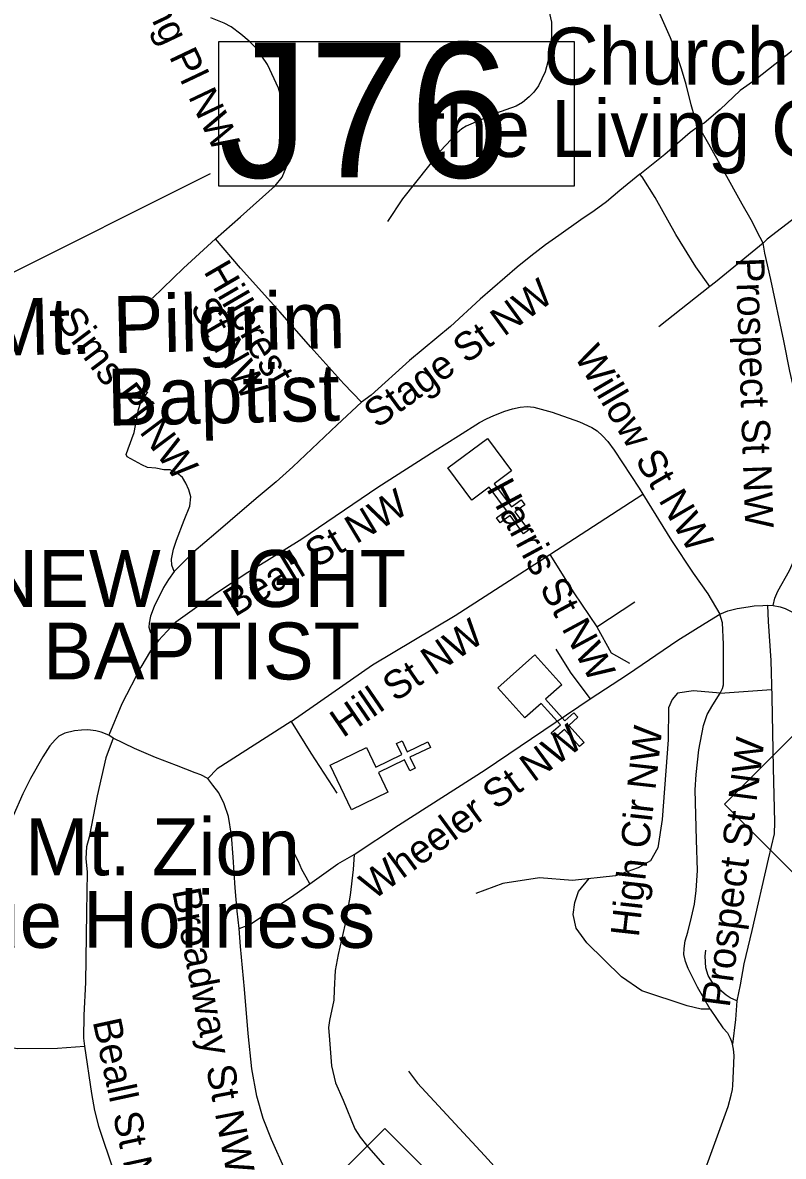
# Model space of a CAD drawing. Extents: x 1159738 to 1321356, y 736314 to 882035.
# Drawn here: x 1244344 to 1246348, y 796685 to 799672 of the extents above; entities that cross this region are included whole.
import ezdxf

# ---------------------------------------------------------------- set-up
doc = ezdxf.new("R2010")
doc.units = 0
for name, color, linetype in [('Exist Cultural Church CELL', 7, 'Continuous'), ('Exist Cultural Church Label', 7, 'Continuous'), ('Exist Road Non-System Structure Non-Sys Other Number Label', 7, 'Continuous'), ('Exist Road Non-System Type 51', 7, 'Continuous'), ('Exist Road Non-System Type 51 Label', 7, 'Continuous'), ('Exist Road Primary NC Shield CELL', 7, 'Continuous')]:
    doc.layers.add(name, color=color, linetype=linetype)

msp = doc.modelspace()

# ---------------------------------------------------------------- linework, layer by layer
at = {"layer": 'Exist Cultural Church CELL'}
for points in [[(1245632.1, 798491), (1245586.3, 798457.2), (1245631.4, 798395.8), (1245657.2, 798414.8), (1245666.7, 798401.9), (1245640.9, 798383), (1245676.5, 798334.5), (1245663.6, 798325), (1245628, 798373.5), (1245602.2, 798354.5), (1245592.7, 798367.4), (1245618.5, 798386.3), (1245573.4, 798447.7), (1245526.9, 798413.6), (1245463.8, 798499.3), (1245569, 798576.7)], [(1245764.1, 797927.1), (1245721.7, 797889.1), (1245772.4, 797832.3), (1245796.3, 797853.6), (1245806.9, 797841.7), (1245783, 797820.4), (1245823.1, 797775.5), (1245811.2, 797764.8), (1245771.1, 797809.7), (1245747.2, 797788.4), (1245736.6, 797800.3), (1245760.5, 797821.6), (1245709.7, 797878.4), (1245666.7, 797840.1), (1245595.7, 797919.5), (1245693.1, 798006.5)], [(1245249.4, 797761.7), (1245274.3, 797710.5), (1245342.9, 797743.6), (1245328.9, 797772.4), (1245343.3, 797779.4), (1245357.2, 797750.6), (1245411.4, 797776.8), (1245418.4, 797762.4), (1245364.2, 797736.2), (1245378.2, 797707.4), (1245363.8, 797700.4), (1245349.8, 797729.2), (1245281.3, 797696), (1245306.3, 797644.1), (1245210.5, 797597.7), (1245153.6, 797715.3)]]:
    msp.add_lwpolyline(points, close=True, dxfattribs=at)
at = {"layer": 'Exist Road Non-System Structure Non-Sys Other Number Label'}
msp.add_line((1243953.1, 798831.8), (1244838.3, 799274.4), dxfattribs=at)
msp.add_lwpolyline([(1245797.9, 799621.9), (1244859.9, 799621.9), (1244859.9, 799242.1), (1245797.9, 799242.1)], close=True, dxfattribs=at)
at = {"layer": 'Exist Road Non-System Type 51'}
for p, q in [((1245732.9, 798270.2), (1245977.9, 798429.8)), ((1245856.6, 798079.9), (1245957.2, 798146.2)), ((1246181.7, 797905.3), (1246316.9, 797915.3))]:
    msp.add_line(p, q, dxfattribs=at)
for points in [[(1246124.3, 799399.5), (1246115.1, 799421.7), (1246105.1, 799455.1), (1246092.3, 799509), (1246079.9, 799550.2), (1246063.5, 799597.7), (1246050.7, 799632.3), (1246026.5, 799687.6), (1246010.1, 799725.3), (1246004.6, 799740.9), (1246001, 799754.1), (1245998.7, 799768.8), (1245998.2, 799782), (1245998.7, 799799.4)], [(1245723.7, 799730.1), (1245730.3, 799704.3), (1245737, 799673), (1245737.5, 799644.8), (1245736.5, 799616.6), (1245731.9, 799585.8), (1245720.6, 799542.7), (1245702.6, 799505.4), (1245690.9, 799488.5), (1245678, 799476.2), (1245660.6, 799461.9), (1245643.7, 799452.1), (1245589.8, 799433.1), (1245512, 799398.9), (1245500.7, 799392.7), (1245488.4, 799381.4), (1245472.5, 799364.5), (1245444.8, 799334.2), (1245412.7, 799293.5), (1245345, 799207.8), (1245305, 799148.2)], [(1244852.1, 799102), (1244917.8, 799160.7), (1245008.9, 799242.5), (1245027.3, 799265.1), (1245042.2, 799301), (1245050.4, 799328.7), (1245054, 799359), (1245049.3, 799387.3), (1245037.5, 799432.4), (1245018, 799499.1), (1244989.3, 799561.7), (1244960.6, 799603.3), (1244940.8, 799623.5), (1244918.2, 799642), (1244893.1, 799661), (1244875.1, 799670.7), (1244839.8, 799685.1)], [(1246455.6, 799677), (1246405, 799624.4), (1246275.9, 799522.3), (1246234.7, 799493.6), (1246181.3, 799442.9), (1246139.9, 799407.1), (1246124.3, 799399.5)], [(1245970.1, 799272.5), (1246035.7, 799325.9), (1246102.8, 799383.6), (1246124.3, 799399.5)], [(1246294.8, 799090.7), (1246287.1, 799106.1), (1246263, 799152.3), (1246240, 799193.8), (1246190.8, 799282.3), (1246151.9, 799351.5), (1246124.3, 799399.5)], [(1245970.1, 799272.5), (1245916.9, 799229.5), (1245882.5, 799200.2), (1245849.2, 799176.6), (1245814.9, 799152.5), (1245756.9, 799111), (1245721.7, 799087), (1245682.8, 799056.8), (1245646.9, 799028.1), (1245549.6, 798943.6), (1245471.2, 798871.3), (1245363.2, 798781.7), (1245261.8, 798690.6), (1245236.7, 798671.6)], [(1246154, 798976.5), (1246117.6, 799028.8), (1246064.9, 799113.7), (1246010, 799211.2), (1245976.2, 799265.9), (1245970.1, 799272.5)], [(1246418.6, 799188.3), (1246305.4, 799101.4), (1246294.8, 799090.7)], [(1244685.5, 798946.3), (1244767.6, 799025.3), (1244852.1, 799102)], [(1245236.7, 798671.6), (1245190.4, 798720.6), (1245103.2, 798817), (1245021.2, 798910.4), (1244917.6, 799025.3), (1244852.1, 799102)], [(1246294.8, 799090.7), (1246169.7, 798988.6), (1246154, 798976.5)], [(1246321.5, 798136.2), (1246326.1, 798155.5), (1246333.2, 798174), (1246364, 798228.4), (1246381.4, 798266.1), (1246394.7, 798297.9), (1246404.4, 798327.6), (1246408.5, 798349.2), (1246410.1, 798366.6), (1246411.1, 798399.4), (1246409, 798449.7), (1246402.9, 798531.3), (1246399.8, 798576), (1246395.7, 798616.5), (1246385.5, 798665.7), (1246365.5, 798753.7), (1246349.6, 798833.8), (1246315.3, 798995), (1246299.4, 799064.8), (1246294.8, 799090.7)], [(1246154, 798976.5), (1246020.2, 798870.8)], [(1244743, 798226.1), (1244736.9, 798242.5), (1244735.8, 798258.4), (1244741, 798284.5), (1244749.2, 798308.6), (1244769.2, 798361), (1244784.5, 798397.9), (1244786.6, 798422.8), (1244781.5, 798441.3), (1244773.8, 798458.7), (1244765.1, 798473.1), (1244750.2, 798485.4), (1244732.3, 798493.6), (1244715.8, 798494.1), (1244694.8, 798497.7), (1244672.8, 798500.3), (1244657.4, 798506.9), (1244619, 798528), (1244616.6, 798533.9), (1244621.7, 798549.3), (1244637.6, 798592.4), (1244649.4, 798652.9), (1244654.5, 798669.3), (1244673.5, 798699.6)], [(1244702.1, 798043.8), (1244747.1, 798093.5), (1244852.2, 798167.5), (1244937.2, 798224.2), (1244986, 798253.8), (1245079.1, 798311.7), (1245279.5, 798447.8), (1245430.6, 798544.5), (1245491.8, 798582.9), (1245547.4, 798618.8), (1245565.6, 798628), (1245585.7, 798637.1), (1245614.1, 798648.1), (1245634.2, 798654.5), (1245654.7, 798659.1), (1245673.5, 798660.5), (1245690.4, 798659.1), (1245739.1, 798645.8), (1245811.3, 798620.2), (1245843.3, 798605.2), (1245857.4, 798596.9), (1245872, 798583.7), (1245885.8, 798568.1), (1245902.7, 798545.7), (1245967.8, 798445.8), (1245977.9, 798429.8)], [(1245236.7, 798671.6), (1245172.1, 798612.7), (1245055.3, 798501.6), (1245011.9, 798461.8), (1244958.6, 798418.2), (1244890.5, 798359.7), (1244852.7, 798327.1), (1244794.8, 798277.9), (1244762.5, 798245.6), (1244743, 798226.1)], [(1245977.9, 798429.8), (1246053.6, 798307.2), (1246110.1, 798221.8), (1246149.2, 798167), (1246180.6, 798113.6)], [(1245050.9, 797831), (1245265.2, 797980.3), (1245483.4, 798110.1), (1245732.9, 798270.2)], [(1245732.9, 798270.2), (1245796.2, 798169.6), (1245856.6, 798079.9)], [(1244743, 798226.1), (1244728.3, 798205.1), (1244715, 798183.4), (1244690.1, 798134), (1244680.8, 798107.9), (1244676.9, 798089.8), (1244676, 798079.1), (1244679.7, 798066.9), (1244686.5, 798056.2), (1244702.1, 798043.8)], [(1246180.6, 798113.6), (1246201.6, 798122.4), (1246226.2, 798128.5), (1246255.4, 798132.6), (1246270.8, 798135.2), (1246294.4, 798136.2), (1246306.2, 798136.7)], [(1246306.2, 798136.7), (1246308.2, 798094.2), (1246314.9, 797991.6), (1246317.4, 797894.6), (1246321, 797708.3), (1246325.1, 797565.5), (1246324.1, 797534.7), (1246307.7, 797468), (1246265.1, 797279.6), (1246244.2, 797192.3), (1246233.9, 797136.9), (1246225.7, 797094.4)], [(1246306.2, 798136.7), (1246321.5, 798136.2)], [(1246321.5, 798136.2), (1246339.8, 798133), (1246353.2, 798128.4), (1246382.4, 798113.6), (1246434.7, 798081.2), (1246490, 798047.4), (1246514.2, 798031.6), (1246531.5, 798022.8), (1246565.9, 798012.5), (1246607.9, 798003.3), (1246640.5, 797991.1), (1246655.9, 797983.5)], [(1245937.6, 797954.8), (1246069.8, 798044.7), (1246142.1, 798090), (1246180.6, 798113.6)], [(1246181.7, 797905.3), (1246188.2, 797917.3), (1246190.8, 797927.1), (1246190.8, 797958.4), (1246190.3, 798034.3), (1246187.7, 798090.2), (1246180.6, 798113.6)], [(1245856.6, 798079.9), (1245894.8, 798011.5), (1245942.7, 797983.9)], [(1244702.1, 798043.8), (1244681, 798016.6), (1244655, 797974.1), (1244605.2, 797877.2), (1244570.7, 797794.2)], [(1245748.4, 798021.4), (1245786, 797960.4), (1245827.4, 797905.2), (1245838.9, 797889.9)], [(1245217.1, 797480.2), (1245334.2, 797557.2), (1245562.1, 797703.1), (1245838.9, 797889.9), (1245937.6, 797954.8)], [(1246181.7, 797905.3), (1246111.1, 797911.4), (1246069.6, 797905.5), (1246055.4, 797888.9), (1246045.9, 797866.4), (1246044.7, 797782.2), (1246029.2, 797572.6), (1246017, 797497.8), (1245998.1, 797463.6), (1245965.6, 797445.3), (1245906.1, 797424.3), (1245792.5, 797411.2), (1245705.9, 797419), (1245608.6, 797403.3), (1245538.2, 797377)], [(1246155.5, 797072.9), (1246122.2, 797130.9), (1246097.1, 797179.6), (1246090, 797197.8), (1246085.9, 797216.2), (1246086.4, 797232.7), (1246089, 797252.2), (1246096.7, 797275.8), (1246106.4, 797314.7), (1246114.1, 797349.1), (1246118.7, 797385.3), (1246121.7, 797438.1), (1246119.7, 797518.6), (1246116.1, 797650.6), (1246118.1, 797690.6), (1246125.8, 797755.8), (1246138.1, 797820.1), (1246147.8, 797849.4), (1246162.2, 797874.5), (1246181.7, 797905.3)], [(1245050.9, 797831), (1244856.1, 797705.7), (1244832, 797680)], [(1245050.9, 797831), (1245103.2, 797747.1), (1245171.6, 797641.7)], [(1244570.7, 797794.2), (1244551, 797802.5), (1244536.4, 797806.2), (1244515.4, 797808.5), (1244498.5, 797808), (1244480.2, 797806.2), (1244455.1, 797799.8), (1244439.1, 797791.6), (1244429, 797782), (1244415.3, 797766.4), (1244396.6, 797737.6), (1244364.1, 797680), (1244344.2, 797640.4), (1244318.6, 797582.4)], [(1244582.5, 797787.1), (1244570.7, 797794.2)], [(1244582.5, 797787.1), (1244563, 797734.7), (1244539.9, 797634.7), (1244518.6, 797525.4), (1244512.4, 797500.2), (1244509.8, 797469.5), (1244513.4, 797433.6), (1244512.4, 797328.1), (1244509.3, 797143.1), (1244504.7, 797057.2), (1244503.8, 796995.8), (1244506.3, 796975.3)], [(1244832, 797680), (1244813.1, 797689.8), (1244798.2, 797694.9), (1244749, 797714.4), (1244694.1, 797735.4), (1244638.4, 797759.4), (1244582.5, 797787.1)], [(1244914.1, 797284.7), (1244908.8, 797331.2), (1244903.7, 797392.2), (1244898.6, 797472.8), (1244894, 797531.5), (1244886.3, 797580.2), (1244875, 797613.6), (1244860.7, 797642.3), (1244844.8, 797663.1), (1244832, 797680)], [(1245100.5, 797402.8), (1245090.8, 797420.2), (1245079, 797440.2), (1245070.3, 797461.8), (1245042.6, 797516.7)], [(1244914.1, 797284.7), (1244942.7, 797295.4), (1245052, 797368.5), (1245100.5, 797402.8), (1245173.9, 797455.4), (1245217.1, 797480.2)], [(1245217.1, 797480.2), (1245214.9, 797440.9), (1245206.4, 797372.9), (1245192.3, 797293.5), (1245174.8, 797216.8), (1245167.1, 797174.2), (1245164.6, 797123.3), (1245163.3, 797096.1), (1245152.2, 797042.7), (1245149.6, 797024), (1245152.2, 796992), (1245157.3, 796923.2), (1245168.4, 796878.1), (1245188, 796833.2), (1245219.2, 796757.3), (1245233.2, 796734.9), (1245249.4, 796713.9), (1245304.5, 796651.5), (1245416.7, 796530.4), (1245525.5, 796399), (1245669.6, 796244.2), (1245784.8, 796123.1)], [(1246155.5, 797072.9), (1246131.5, 797072.3), (1246094.8, 797081.8), (1245975.2, 797120.9), (1245921.9, 797157.7), (1245830.6, 797247.8), (1245802.2, 797285.7), (1245793.9, 797322.4), (1245798.7, 797353.3), (1245808.1, 797382.9), (1245836.6, 797417.3)], [(1245618.7, 795968.3), (1245435.8, 796173.5), (1245312.1, 796313.5), (1245202, 796438.9), (1245128.7, 796522), (1245067.2, 796594.2), (1245050.6, 796619.3), (1245035.2, 796648.3), (1244999.4, 796729.3), (1244977.6, 796784.9), (1244961, 796843.2), (1244947.8, 796915.3), (1244938, 797008.8), (1244928.6, 797125.7), (1244917.9, 797237.9), (1244914.1, 797284.7)], [(1246225.7, 797094.4), (1246207.8, 797102.6), (1246197, 797109.2), (1246179.6, 797124.1), (1246162.2, 797141.5), (1246150.4, 797161), (1246144.2, 797181.6), (1246142.2, 797212.3), (1246144.2, 797227.7)], [(1246225.7, 797094.4), (1246222.1, 797045.6), (1246213.9, 796980.6)], [(1244087.6, 797045.9), (1244126.2, 797016.5), (1244171.5, 796999.2), (1244252.7, 796979.2), (1244331.3, 796968.5), (1244435.2, 796969.9), (1244506.3, 796975.3)], [(1246155.5, 797072.9), (1246188.8, 797023.2), (1246200.6, 797009.8), (1246208.3, 796996), (1246213.9, 796980.6)], [(1244506.3, 796975.3), (1244524.8, 796850.7), (1244533.5, 796805.2), (1244543.7, 796764.2), (1244583.6, 796643.8), (1244601.6, 796585.3), (1244651.7, 796435.4), (1244665.1, 796392.4)], [(1245939.2, 796264.7), (1245972.2, 796294.4), (1245999.4, 796319.1), (1246021.4, 796341.6), (1246034.7, 796359.1), (1246043.9, 796378.6), (1246055.7, 796410.4), (1246073.7, 796460.1), (1246097.7, 796528.1), (1246133.5, 796625.4), (1246163.8, 796710), (1246202.7, 796815.9), (1246210.9, 796846.2), (1246213.9, 796860.9), (1246214.9, 796871.2), (1246217, 796909.6), (1246218.5, 796950.2), (1246217, 796967.3), (1246213.9, 796980.6)], [(1245360.6, 796909.5), (1245384.2, 796877.5), (1245560.7, 796686.7), (1245705.2, 796526.7), (1245794.6, 796422.5), (1245899.1, 796303.9), (1245939.2, 796264.7)]]:
    msp.add_lwpolyline(points, dxfattribs=at)
at = {"layer": 'Exist Road Primary NC Shield CELL'}
for points in [[(1246193.1, 797612.7), (1246526.1, 797945.7), (1246859.1, 797612.7), (1246526.1, 797279.7)], [(1244965.5, 796425.2), (1245298.5, 796758.2), (1245631.5, 796425.2), (1245298.5, 796092.2)]]:
    msp.add_lwpolyline(points, close=True, dxfattribs=at)

# ---------------------------------------------------------------- texts
at = {"layer": 'Exist Cultural Church Label'}
for s, p in [('Church of ', (1245716.7, 799509)), ('the Living God', (1245401.6, 799318)), ('NEW LIGHT ', (1244239.6, 798132.4)), ('BAPTIST ', (1244397.2, 797941.4)), ('Mt. Zion ', (1244350.1, 797425.2)), ('True Holiness', (1244035, 797234.2))]:
    msp.add_text(s, height=150, dxfattribs=at).set_placement(p)
for s, p in [('Mt. Pilgrim', (1244248.4, 798793.7)), ('Baptist', (1244567.7, 798609.8))]:
    msp.add_text(s, height=150, rotation=1.2741, dxfattribs=at).set_placement(p)
at = {"layer": 'Exist Road Non-System Structure Non-Sys Other Number Label'}
msp.add_text('J76', height=355.6, dxfattribs=at).set_placement((1244860.5, 799264.1))
at = {"layer": 'Exist Road Non-System Type 51 Label'}
for s, rotation, p in [('Corpening Pl NW', 295.4245, (1244517.9, 800026.4)), ('Hillcrest ', 300.1977, (1244819.1, 799016.7)), ('Prospect St NW', 272.0064, (1246222.7, 799052.3)), ('Stage St NW', 35.9928, (1245278, 798601)), ('St NW', 300.1977, (1244783, 798921.7)), ('Sims Pl NW', 306.8784, (1244428.7, 798887.8)), ('Willow St NW', 300.3555, (1245795.3, 798794.3)), ('Harris St NW', 298.3254, (1245564.2, 798444.2)), ('Beall St NW', 31.0316, (1244902.5, 798104.5)), ('Hill St NW', 34.3973, (1245187.6, 797786.1)), ('Wheeler St NW', 36.3416, (1245267.7, 797358.3)), ('High Cir NW', 83.5898, (1245967.2, 797260.5)), ('Prospect St NW', 82.5724, (1246206.5, 797075.3)), ('Broadway St NW', 280.8905, (1244737.3, 797384.8)), ('Beall St NW', 282.1979, (1244528, 797040.3))]:
    msp.add_text(s, height=75, rotation=rotation, dxfattribs=at).set_placement(p)

doc.saveas('drawing.dxf')
